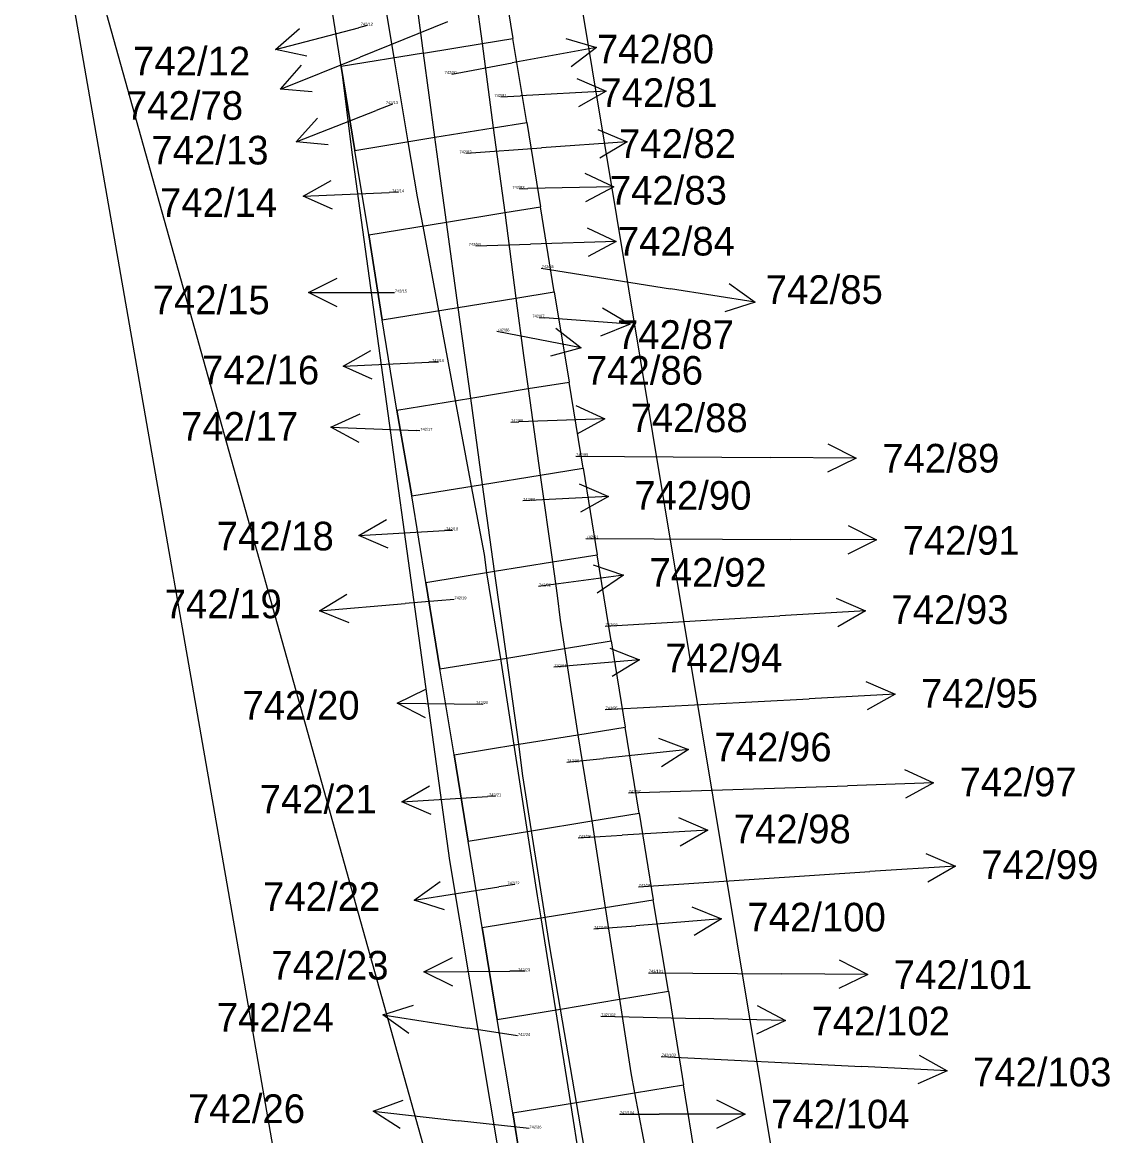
# Model space of a CAD drawing. Extents: x -755819 to -753140, y -1169796 to -1166000.
# Drawn here: x -754499.14 to -754461.16, y -1167152.23 to -1167113.33 of the extents above; entities that cross this region are included whole.
import ezdxf

# ---------------------------------------------------------------- set-up
doc = ezdxf.new("R2010")
doc.units = 0
for name, color, linetype in [('Vrstva 1', 7, 'Continuous'), ('Vrstva 13', 7, 'Continuous'), ('Vrstva 16', 7, 'Continuous'), ('Vrstva 18', 7, 'Continuous'), ('Vrstva 27', 7, 'Continuous'), ('Vrstva 62', 7, 'Continuous')]:
    doc.layers.add(name, color=color, linetype=linetype)

msp = doc.modelspace()

# ---------------------------------------------------------------- linework, layer by layer
at = {"layer": 'Vrstva 1'}
for p, q in [((-754499.14, -1167102.51), (-754481.17, -1167205.37)), ((-754499.14, -1167102.51), (-754482.9, -1167160.57)), ((-754482.47, -1167110.99), (-754482, -1167113.9)), ((-754483.47, -1167111.15), (-754483.08, -1167114.08)), ((-754485.12, -1167114.41), (-754485.51, -1167111.49)), ((-754488, -1167114.88), (-754488.46, -1167111.97)), ((-754485.12, -1167114.41), (-754483.08, -1167114.08)), ((-754483.08, -1167114.08), (-754482, -1167113.9)), ((-754483.08, -1167114.08), (-754482.69, -1167117.02)), ((-754481.52, -1167116.83), (-754482, -1167113.9)), ((-754485.12, -1167114.41), (-754488, -1167114.88)), ((-754484.73, -1167117.35), (-754485.12, -1167114.41)), ((-754488, -1167114.88), (-754487.63, -1167117.88)), ((-754488, -1167114.88), (-754487.52, -1167117.81)), ((-754482.69, -1167117.02), (-754481.52, -1167116.83)), ((-754481.52, -1167116.83), (-754481.04, -1167119.78)), ((-754484.73, -1167117.35), (-754482.69, -1167117.02)), ((-754482.69, -1167117.02), (-754482.29, -1167119.98)), ((-754487.52, -1167117.81), (-754484.73, -1167117.35)), ((-754484.66, -1167117.86), (-754484.73, -1167117.35)), ((-754487.63, -1167117.88), (-754484.22, -1167142.61)), ((-754487.04, -1167120.76), (-754487.52, -1167117.81)), ((-754484.32, -1167120.32), (-754484.66, -1167117.86)), ((-754482.29, -1167119.98), (-754481.04, -1167119.78)), ((-754480.56, -1167122.75), (-754481.04, -1167119.78)), ((-754487.04, -1167120.76), (-754484.32, -1167120.32)), ((-754484.32, -1167120.32), (-754482.29, -1167119.98)), ((-754483.91, -1167123.3), (-754484.32, -1167120.32)), ((-754482.29, -1167119.98), (-754481.9, -1167122.97)), ((-754487.04, -1167120.76), (-754486.57, -1167123.73)), ((-754483.91, -1167123.3), (-754481.9, -1167122.97)), ((-754481.9, -1167122.97), (-754480.56, -1167122.75)), ((-754481.9, -1167122.97), (-754481.63, -1167124.97)), ((-754480.56, -1167122.75), (-754480.04, -1167125.9)), ((-754486.57, -1167123.73), (-754483.91, -1167123.3)), ((-754483.47, -1167126.46), (-754483.91, -1167123.3)), ((-754486.06, -1167126.88), (-754486.57, -1167123.73)), ((-754481.63, -1167124.97), (-754481.47, -1167126.13)), ((-754483.47, -1167126.46), (-754481.47, -1167126.13)), ((-754481.47, -1167126.13), (-754480.04, -1167125.9)), ((-754481.47, -1167126.13), (-754481.05, -1167129.15)), ((-754479.55, -1167128.91), (-754480.04, -1167125.9)), ((-754486.06, -1167126.88), (-754483.47, -1167126.46)), ((-754483.06, -1167129.48), (-754483.47, -1167126.46)), ((-754486.06, -1167126.88), (-754485.53, -1167129.88)), ((-754483.06, -1167129.48), (-754481.05, -1167129.15)), ((-754481.05, -1167129.15), (-754479.55, -1167128.91)), ((-754481.05, -1167129.15), (-754480.62, -1167132.18)), ((-754479.55, -1167128.91), (-754479.06, -1167131.93)), ((-754485.53, -1167129.88), (-754483.06, -1167129.48)), ((-754482.64, -1167132.51), (-754483.06, -1167129.48)), ((-754485.04, -1167132.9), (-754485.53, -1167129.88)), ((-754480.62, -1167132.18), (-754479.06, -1167131.93)), ((-754478.57, -1167134.94), (-754479.06, -1167131.93)), ((-754482.64, -1167132.51), (-754480.62, -1167132.18)), ((-754480.62, -1167132.18), (-754480.46, -1167133.35)), ((-754485.04, -1167132.9), (-754482.64, -1167132.51)), ((-754482.22, -1167135.54), (-754482.64, -1167132.51)), ((-754485.04, -1167132.9), (-754484.55, -1167135.92)), ((-754480.46, -1167133.35), (-754480.35, -1167134.22)), ((-754480.35, -1167134.22), (-754480.2, -1167135.21)), ((-754480.2, -1167135.21), (-754478.57, -1167134.94)), ((-754478.57, -1167134.94), (-754478.08, -1167137.95)), ((-754482.22, -1167135.54), (-754480.2, -1167135.21)), ((-754480.2, -1167135.21), (-754479.73, -1167138.22)), ((-754484.55, -1167135.92), (-754482.22, -1167135.54)), ((-754481.8, -1167138.55), (-754482.22, -1167135.54)), ((-754484.06, -1167138.92), (-754484.55, -1167135.92)), ((-754481.8, -1167138.55), (-754479.73, -1167138.22)), ((-754479.73, -1167138.22), (-754478.08, -1167137.95)), ((-754479.73, -1167138.22), (-754479.25, -1167141.23)), ((-754477.59, -1167140.96), (-754478.08, -1167137.95)), ((-754484.06, -1167138.92), (-754481.8, -1167138.55)), ((-754481.65, -1167139.65), (-754481.8, -1167138.55)), ((-754484.06, -1167138.92), (-754483.57, -1167141.94)), ((-754481.35, -1167141.58), (-754481.65, -1167139.65)), ((-754481.35, -1167141.58), (-754479.25, -1167141.23)), ((-754479.25, -1167141.23), (-754477.59, -1167140.96)), ((-754479.25, -1167141.23), (-754478.78, -1167144.25)), ((-754477.59, -1167140.96), (-754477.1, -1167143.98)), ((-754483.57, -1167141.94), (-754481.35, -1167141.58)), ((-754480.88, -1167144.59), (-754481.35, -1167141.58)), ((-754483.08, -1167144.95), (-754483.57, -1167141.94)), ((-754484.22, -1167142.61), (-754482.24, -1167154.44)), ((-754478.78, -1167144.25), (-754477.1, -1167143.98)), ((-754476.57, -1167147.18), (-754477.1, -1167143.98)), ((-754480.88, -1167144.59), (-754478.78, -1167144.25)), ((-754478.78, -1167144.25), (-754478.28, -1167147.46)), ((-754483.08, -1167144.95), (-754480.88, -1167144.59)), ((-754480.73, -1167145.56), (-754480.88, -1167144.59)), ((-754483.08, -1167144.95), (-754482.55, -1167148.16)), ((-754480.34, -1167147.8), (-754480.73, -1167145.56)), ((-754480.34, -1167147.8), (-754478.28, -1167147.46)), ((-754478.28, -1167147.46), (-754476.57, -1167147.18)), ((-754478.28, -1167147.46), (-754477.88, -1167150.03)), ((-754476.57, -1167147.18), (-754476.04, -1167150.45)), ((-754482.55, -1167148.16), (-754480.34, -1167147.8)), ((-754479.78, -1167151.06), (-754480.34, -1167147.8)), ((-754482.01, -1167151.43), (-754482.55, -1167148.16)), ((-754477.88, -1167150.03), (-754477.75, -1167150.73)), ((-754477.75, -1167150.73), (-754476.04, -1167150.45)), ((-754475.56, -1167153.4), (-754476.04, -1167150.45)), ((-754482.01, -1167151.43), (-754479.78, -1167151.06)), ((-754479.78, -1167151.06), (-754477.75, -1167150.73)), ((-754479.27, -1167154), (-754479.78, -1167151.06)), ((-754477.75, -1167150.73), (-754477.19, -1167153.67)), ((-754482.01, -1167151.43), (-754481.52, -1167154.37))]:
    msp.add_line(p, q, dxfattribs=at)
at = {"layer": 'Vrstva 13'}
msp.add_line((-754498.86, -1166996.79), (-754471.76, -1167160.04), dxfattribs=at)
at = {"layer": 'Vrstva 16'}
for p, q in [((-754484.29, -1167113.32), (-754487.34, -1167114.55)), ((-754490.292, -1167114.29), (-754487.39, -1167113.53)), ((-754487.09, -1167113.45), (-754487.39, -1167113.53)), ((-754479.078, -1167114.214), (-754482.03, -1167114.75)), ((-754490.124, -1167115.669), (-754487.34, -1167114.55)), ((-754484.14, -1167115.14), (-754482.03, -1167114.75)), ((-754482.42, -1167115.94), (-754481.74, -1167115.9)), ((-754478.744, -1167115.736), (-754481.74, -1167115.9)), ((-754489.57, -1167117.512), (-754486.78, -1167116.41)), ((-754486.21, -1167116.19), (-754486.78, -1167116.41)), ((-754478.007, -1167117.511), (-754481, -1167117.72)), ((-754483.62, -1167117.91), (-754481, -1167117.72)), ((-754481.77, -1167119.15), (-754481.48, -1167119.14)), ((-754478.481, -1167119.084), (-754481.48, -1167119.14)), ((-754489.327, -1167119.407), (-754486.33, -1167119.28)), ((-754486, -1167119.27), (-754486.33, -1167119.28)), ((-754483.3, -1167121.14), (-754481.39, -1167121.08)), ((-754478.391, -1167120.988), (-754481.39, -1167121.08)), ((-754481.01, -1167121.92), (-754476.5, -1167122.64)), ((-754473.538, -1167123.113), (-754476.5, -1167122.64)), ((-754489.14, -1167122.771), (-754486.14, -1167122.77)), ((-754481.08, -1167123.65), (-754480.9, -1167123.66)), ((-754477.908, -1167123.877), (-754480.9, -1167123.66)), ((-754479.615, -1167124.701), (-754482.56, -1167124.13)), ((-754487.937, -1167125.346), (-754484.94, -1167125.21)), ((-754484.6, -1167125.2), (-754484.94, -1167125.21)), ((-754482.08, -1167127.3), (-754481.79, -1167127.29)), ((-754478.792, -1167127.18), (-754481.79, -1167127.29)), ((-754488.358, -1167127.474), (-754485.36, -1167127.59)), ((-754485.25, -1167127.6), (-754485.36, -1167127.59)), ((-754479.81, -1167128.49), (-754473.01, -1167128.54)), ((-754470.01, -1167128.559), (-754473.01, -1167128.54)), ((-754478.664, -1167129.901), (-754481.66, -1167130.05)), ((-754487.385, -1167131.256), (-754484.39, -1167131.09)), ((-754484.11, -1167131.08), (-754484.39, -1167131.09)), ((-754479.45, -1167131.36), (-754472.3, -1167131.4)), ((-754469.3, -1167131.416), (-754472.3, -1167131.4)), ((-754478.136, -1167132.643), (-754481.11, -1167133.04)), ((-754484.06, -1167133.49), (-754485.77, -1167133.64)), ((-754488.759, -1167133.895), (-754485.77, -1167133.64)), ((-754469.685, -1167133.894), (-754472.68, -1167134.07)), ((-754478.78, -1167134.43), (-754472.68, -1167134.07)), ((-754477.581, -1167135.603), (-754480.57, -1167135.86)), ((-754478.78, -1167137.34), (-754471.65, -1167136.96)), ((-754468.654, -1167136.802), (-754471.65, -1167136.96)), ((-754486.05, -1167137.121), (-754483.05, -1167137.15)), ((-754483.04, -1167137.15), (-754483.05, -1167137.15)), ((-754475.866, -1167138.737), (-754478.85, -1167139.05)), ((-754480.12, -1167139.18), (-754478.85, -1167139.05)), ((-754477.97, -1167140.25), (-754470.31, -1167140)), ((-754467.312, -1167139.899), (-754470.31, -1167140)), ((-754485.884, -1167140.563), (-754482.89, -1167140.38)), ((-754482.61, -1167140.37), (-754482.89, -1167140.38)), ((-754479.72, -1167141.82), (-754478.19, -1167141.73)), ((-754475.195, -1167141.551), (-754478.19, -1167141.73)), ((-754466.546, -1167142.806), (-754469.54, -1167143)), ((-754477.62, -1167143.53), (-754469.54, -1167143)), ((-754485.454, -1167143.994), (-754482.49, -1167143.53)), ((-754481.94, -1167143.45), (-754482.49, -1167143.53)), ((-754474.72, -1167144.651), (-754477.71, -1167144.89)), ((-754479.18, -1167145), (-754477.71, -1167144.89)), ((-754485.11, -1167146.505), (-754482.11, -1167146.48)), ((-754481.57, -1167146.48), (-754482.11, -1167146.48)), ((-754477.27, -1167146.53), (-754472.61, -1167146.57)), ((-754469.61, -1167146.595), (-754472.61, -1167146.57)), ((-754486.544, -1167148.004), (-754483.58, -1167148.47)), ((-754478.93, -1167148.05), (-754475.48, -1167148.13)), ((-754472.481, -1167148.2), (-754475.48, -1167148.13)), ((-754481.84, -1167148.74), (-754483.58, -1167148.47)), ((-754476.82, -1167149.46), (-754469.83, -1167149.81)), ((-754466.834, -1167149.961), (-754469.83, -1167149.81)), ((-754486.882, -1167151.368), (-754483.9, -1167151.7)), ((-754481.44, -1167151.97), (-754483.9, -1167151.7)), ((-754478.28, -1167151.47), (-754476.89, -1167151.47)), ((-754473.89, -1167151.471), (-754476.89, -1167151.47))]:
    msp.add_line(p, q, dxfattribs=at)
for points in [[(-754489.198, -1167114.52), (-754490.292, -1167114.29), (-754489.451, -1167113.553)], [(-754480.151, -1167113.901), (-754479.078, -1167114.214), (-754479.973, -1167114.885)], [(-754489.009, -1167115.76), (-754490.124, -1167115.669), (-754489.382, -1167114.832)], [(-754479.77, -1167115.292), (-754478.744, -1167115.736), (-754479.716, -1167116.29)], [(-754488.456, -1167117.61), (-754489.57, -1167117.512), (-754488.824, -1167116.68)], [(-754479.04, -1167117.082), (-754478.007, -1167117.511), (-754478.97, -1167118.08)], [(-754479.49, -1167118.603), (-754478.481, -1167119.084), (-754479.471, -1167119.603)], [(-754488.307, -1167119.864), (-754489.327, -1167119.407), (-754488.349, -1167118.865)], [(-754479.406, -1167120.519), (-754478.391, -1167120.988), (-754479.376, -1167121.519)], [(-754488.14, -1167123.27), (-754489.14, -1167122.771), (-754488.14, -1167122.27)], [(-754474.446, -1167122.462), (-754473.538, -1167123.113), (-754474.604, -1167123.449)], [(-754478.869, -1167123.306), (-754477.908, -1167123.877), (-754478.941, -1167124.303)], [(-754480.501, -1167124.02), (-754479.615, -1167124.701), (-754480.692, -1167125.001)], [(-754486.915, -1167125.8), (-754487.937, -1167125.346), (-754486.961, -1167124.801)], [(-754479.81, -1167126.717), (-754478.792, -1167127.18), (-754479.773, -1167127.716)], [(-754487.378, -1167128.012), (-754488.358, -1167127.474), (-754487.339, -1167127.013)], [(-754471.007, -1167128.053), (-754470.01, -1167128.559), (-754471.013, -1167129.053)], [(-754479.687, -1167129.451), (-754478.664, -1167129.901), (-754479.638, -1167130.45)], [(-754486.359, -1167131.7), (-754487.385, -1167131.256), (-754486.415, -1167130.701)], [(-754470.297, -1167130.911), (-754469.3, -1167131.416), (-754470.303, -1167131.911)], [(-754479.194, -1167132.28), (-754478.136, -1167132.643), (-754479.061, -1167133.271)], [(-754487.72, -1167134.308), (-754488.759, -1167133.895), (-754487.805, -1167133.312)], [(-754470.713, -1167133.454), (-754469.685, -1167133.894), (-754470.654, -1167134.452)], [(-754478.62, -1167135.191), (-754477.581, -1167135.603), (-754478.535, -1167136.187)], [(-754485.055, -1167137.63), (-754486.05, -1167137.121), (-754485.045, -1167136.63)], [(-754469.679, -1167136.356), (-754468.654, -1167136.802), (-754469.626, -1167137.354)], [(-754476.913, -1167138.344), (-754475.866, -1167138.737), (-754476.809, -1167139.338)], [(-754468.328, -1167139.433), (-754467.312, -1167139.899), (-754468.294, -1167140.433)], [(-754484.856, -1167141.001), (-754485.884, -1167140.563), (-754484.917, -1167140.003)], [(-754476.223, -1167141.112), (-754475.195, -1167141.551), (-754476.164, -1167142.11)], [(-754467.576, -1167142.372), (-754466.546, -1167142.806), (-754467.512, -1167143.37)], [(-754484.389, -1167144.333), (-754485.454, -1167143.994), (-754484.543, -1167143.345)], [(-754475.756, -1167144.233), (-754474.72, -1167144.651), (-754475.677, -1167145.229)], [(-754484.106, -1167146.996), (-754485.11, -1167146.505), (-754484.114, -1167145.996)], [(-754470.606, -1167146.087), (-754469.61, -1167146.595), (-754470.614, -1167147.087)], [(-754485.633, -1167148.654), (-754486.544, -1167148.004), (-754485.478, -1167147.666)], [(-754473.469, -1167147.677), (-754472.481, -1167148.2), (-754473.492, -1167148.677)], [(-754467.807, -1167149.411), (-754466.834, -1167149.961), (-754467.858, -1167150.41)], [(-754485.943, -1167151.976), (-754486.882, -1167151.368), (-754485.832, -1167150.982)], [(-754474.89, -1167150.971), (-754473.89, -1167151.471), (-754474.89, -1167151.971)]]:
    msp.add_lwpolyline(points, dxfattribs=at)
at = {"layer": 'Vrstva 27'}
for p, q in [((-754486.65, -1167111.67), (-754486.16, -1167114.58)), ((-754488, -1167114.88), (-754488.46, -1167111.97)), ((-754487.52, -1167117.81), (-754488, -1167114.88)), ((-754486.16, -1167114.58), (-754485.67, -1167117.51)), ((-754485.67, -1167117.51), (-754485.35, -1167119.43)), ((-754487.04, -1167120.76), (-754487.52, -1167117.81)), ((-754485.35, -1167119.43), (-754485.15, -1167120.45)), ((-754485.15, -1167120.45), (-754484.6, -1167123.41)), ((-754486.57, -1167123.73), (-754487.04, -1167120.76)), ((-754484.6, -1167123.41), (-754484.02, -1167126.55)), ((-754486.06, -1167126.88), (-754486.57, -1167123.73)), ((-754484.02, -1167126.55), (-754483.46, -1167129.54)), ((-754485.53, -1167129.88), (-754486.06, -1167126.88)), ((-754483.46, -1167129.54), (-754483.01, -1167131.92)), ((-754485.04, -1167132.9), (-754485.53, -1167129.88)), ((-754483.01, -1167131.92), (-754482.92, -1167132.56)), ((-754482.92, -1167132.56), (-754482.44, -1167135.57)), ((-754484.55, -1167135.92), (-754485.04, -1167132.9)), ((-754482.44, -1167135.57), (-754481.97, -1167138.58)), ((-754484.06, -1167138.92), (-754484.55, -1167135.92)), ((-754481.97, -1167138.58), (-754481.5, -1167141.6)), ((-754483.57, -1167141.94), (-754484.06, -1167138.92)), ((-754481.5, -1167141.6), (-754481.15, -1167143.85)), ((-754483.08, -1167144.95), (-754483.57, -1167141.94)), ((-754481.15, -1167143.85), (-754481.03, -1167144.62)), ((-754481.03, -1167144.62), (-754480.52, -1167147.83)), ((-754482.55, -1167148.16), (-754483.08, -1167144.95)), ((-754480.52, -1167147.83), (-754479.99, -1167151.1)), ((-754482.01, -1167151.43), (-754482.55, -1167148.16)), ((-754481.52, -1167154.37), (-754482.01, -1167151.43)), ((-754479.99, -1167151.1), (-754479.52, -1167154.04))]:
    msp.add_line(p, q, dxfattribs=at)

# ---------------------------------------------------------------- texts
at = {"layer": 'Vrstva 18'}
for s, p in [('742/12', (-754487.318, -1167113.45)), ('742/80', (-754484.388, -1167115.14)), ('742/81', (-754482.646, -1167115.94)), ('742/13', (-754486.439, -1167116.19)), ('742/82', (-754483.87, -1167117.91)), ('742/14', (-754486.224, -1167119.27)), ('742/83', (-754482.021, -1167119.15)), ('742/84', (-754483.546, -1167121.14)), ('742/85', (-754480.996, -1167121.92)), ('742/15', (-754486.126, -1167122.77)), ('742/87', (-754481.324, -1167123.65)), ('742/86', (-754482.546, -1167124.13)), ('742/16', (-754484.824, -1167125.2)), ('742/88', (-754482.066, -1167127.3)), ('742/17', (-754485.236, -1167127.6)), ('742/89', (-754479.796, -1167128.49)), ('742/90', (-754481.646, -1167130.05)), ('742/18', (-754484.335, -1167131.08)), ('742/91', (-754479.436, -1167131.36)), ('742/92', (-754481.096, -1167133.04)), ('742/19', (-754484.046, -1167133.49)), ('742/93', (-754478.766, -1167134.43)), ('742/94', (-754480.556, -1167135.86)), ('742/20', (-754483.29, -1167137.15)), ('742/95', (-754478.766, -1167137.34)), ('742/96', (-754480.106, -1167139.18)), ('742/97', (-754477.956, -1167140.25)), ('742/21', (-754482.838, -1167140.37)), ('742/98', (-754479.706, -1167141.82)), ('742/22', (-754482.193, -1167143.45)), ('742/99', (-754477.606, -1167143.53)), ('742/100', (-754479.166, -1167145)), ('742/23', (-754481.824, -1167146.48)), ('742/101', (-754477.256, -1167146.53)), ('742/102', (-754478.916, -1167148.05)), ('742/24', (-754481.826, -1167148.74)), ('742/103', (-754476.806, -1167149.46)), ('742/104', (-754478.266, -1167151.47)), ('742/26', (-754481.426, -1167151.97))]:
    msp.add_text(s, height=0.1, dxfattribs=at).set_placement(p)
at = {"layer": 'Vrstva 62'}
for s, p in [('742/80', (-754479.067, -1167114.77)), ('742/12', (-754495.268, -1167115.19)), ('742/81', (-754478.948, -1167116.29)), ('742/78', (-754495.517, -1167116.74)), ('742/82', (-754478.297, -1167118.07)), ('742/13', (-754494.628, -1167118.3)), ('742/83', (-754478.617, -1167119.7)), ('742/14', (-754494.328, -1167120.13)), ('742/84', (-754478.337, -1167121.48)), ('742/85', (-754473.171, -1167123.17)), ('742/15', (-754494.585, -1167123.53)), ('742/87', (-754478.367, -1167124.74)), ('742/16', (-754492.858, -1167125.98)), ('742/86', (-754479.451, -1167125.99)), ('742/17', (-754493.595, -1167127.95)), ('742/88', (-754477.891, -1167127.65)), ('742/89', (-754469.101, -1167129.06)), ('742/90', (-754477.761, -1167130.36)), ('742/18', (-754492.348, -1167131.78)), ('742/91', (-754468.391, -1167131.93)), ('742/92', (-754477.231, -1167133.05)), ('742/19', (-754494.165, -1167134.15)), ('742/93', (-754468.781, -1167134.35)), ('742/94', (-754476.681, -1167136.04)), ('742/95', (-754467.751, -1167137.27)), ('742/20', (-754491.447, -1167137.69)), ('742/96', (-754474.961, -1167139.15)), ('742/97', (-754466.401, -1167140.37)), ('742/21', (-754490.848, -1167140.97)), ('742/98', (-754474.291, -1167142.01)), ('742/99', (-754465.641, -1167143.26)), ('742/22', (-754490.727, -1167144.37)), ('742/100', (-754473.811, -1167145.09)), ('742/23', (-754490.437, -1167146.77)), ('742/101', (-754468.701, -1167147.1)), ('742/24', (-754492.344, -1167148.59)), ('742/102', (-754471.571, -1167148.72)), ('742/103', (-754465.931, -1167150.5)), ('742/26', (-754493.354, -1167151.78)), ('742/104', (-754472.981, -1167151.97))]:
    msp.add_text(s, height=1, dxfattribs=at).set_placement(p)

doc.saveas('drawing.dxf')
